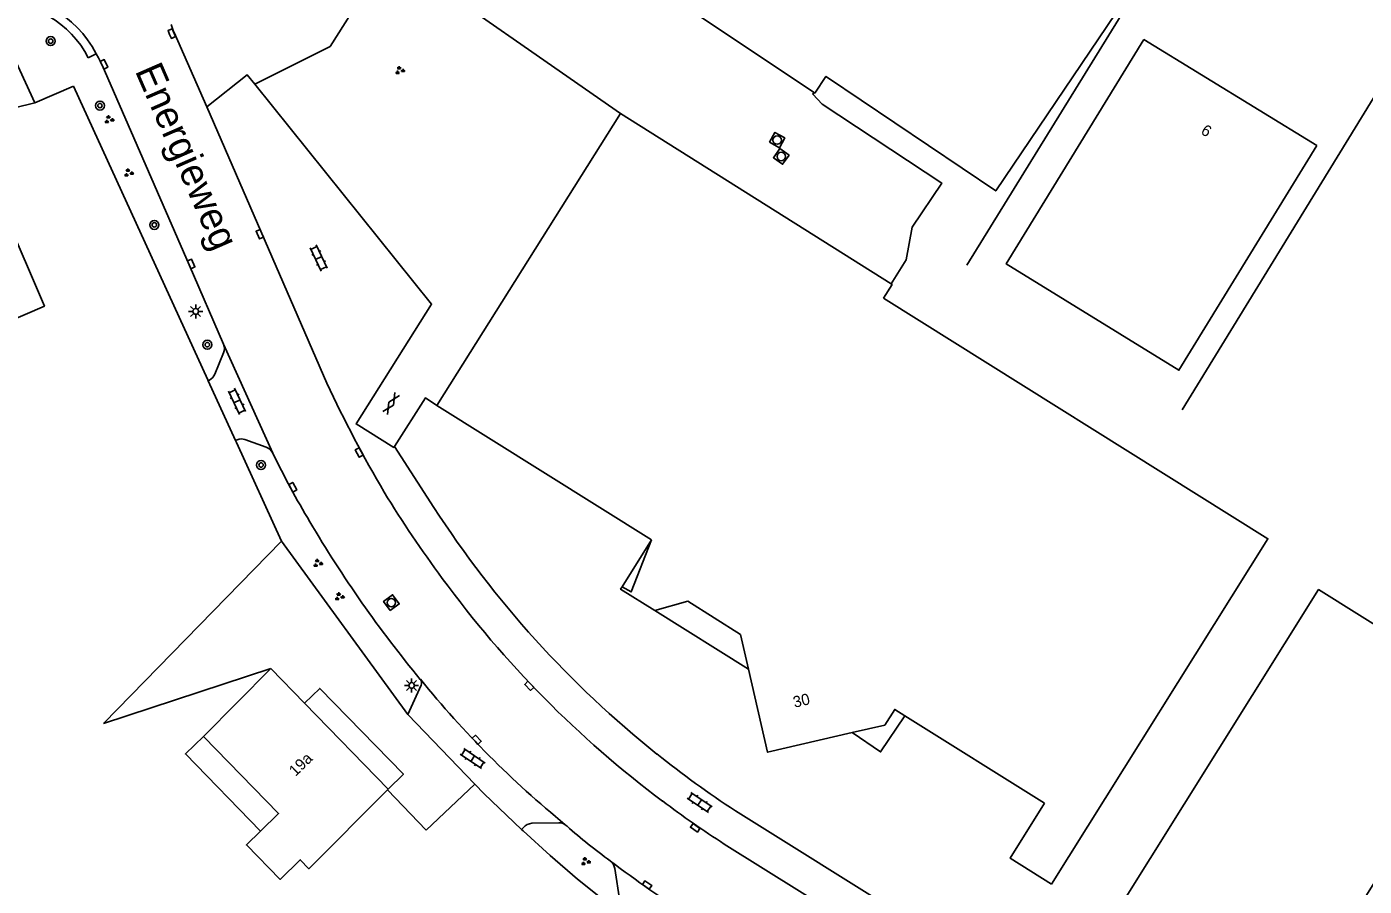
# Model space of a CAD drawing. Extents: x 136000 to 141014, y 402000 to 403500.
# Drawn here: x 139577.5 to 139696.6, y 402099.2 to 402175.7 of the extents above; entities that cross this region are included whole.
import ezdxf

# ---------------------------------------------------------------- set-up
doc = ezdxf.new("R2010")
doc.units = 0
for name, color, linetype in [('gg-afsc-erfafscheiding', 7, 'Continuous'), ('gg-afsc-hekwerk', 7, 'Continuous'), ('gg-anno-huisnummerreeks BGT', 7, 'Continuous'), ('gg-anno-openbare ruimte label', 7, 'Continuous'), ('gg-bbg-gedigitaliseerde bebouwing', 7, 'Continuous'), ('gg-bbg-hoofdgebouw', 7, 'Continuous'), ('gg-bbg-luifel en loopbrug', 7, 'Continuous'), ('gg-bbg-onder overbouw', 7, 'Continuous'), ('gg-bbg-pand overbouw', 7, 'Continuous'), ('gg-knt-verharding', 7, 'Continuous'), ('gt-grn-groengrens', 7, 'Continuous'), ('gt-grn-vlakafsluiter', 7, 'Continuous'), ('gt-symb-boom', 7, 'Continuous'), ('gt-symb-gesloten verharding', 7, 'Continuous'), ('gt-symb-groenvak', 7, 'Continuous'), ('gt-symb-klinker verharding', 7, 'Continuous'), ('gt-symb-kolk', 7, 'Continuous'), ('gt-symb-lichtmast', 7, 'Continuous'), ('gt-symb-rioolschacht', 7, 'Continuous')]:
    doc.layers.add(name, color=color, linetype=linetype)

# ---------------------------------------------------------------- blocks, each defined once
blk = doc.blocks.new('gt0-KOLK')
at = {"layer": 'gt-symb-kolk'}
blk.add_lwpolyline([(0, 0), (0.38, 0), (0.38, 0.4), (-0.37, 0.4), (-0.37, 0), (0, 0)], dxfattribs=at)
blk = doc.blocks.new('gt0-BOOM')
at = {"layer": 'gt-symb-boom'}
for radius in [0.4, 0.2]:
    blk.add_circle((0, 0), radius, dxfattribs=at)
blk = doc.blocks.new('gt0-GRVAK')
at = {"layer": 'gt-symb-groenvak'}
for p, q in [((-0.11, 0.19), (-0.23, 0.24)), ((-0.18, 0.15), (0.09, 0.15)), ((-0.09, 0.21), (-0.16, 0.32)), ((-0.05, 0.21), (-0.05, 0.39)), ((0, 0.21), (0.06, 0.32)), ((0.02, 0.19), (0.13, 0.24)), ((0.26, -0.05), (0.2, 0.06)), ((0.31, -0.05), (0.31, 0.13)), ((0.35, -0.05), (0.41, 0.06)), ((-0.24, -0.23), (-0.36, -0.18)), ((-0.32, -0.26), (-0.05, -0.26)), ((-0.23, -0.21), (-0.29, -0.1)), ((-0.18, -0.2), (-0.18, -0.02)), ((-0.14, -0.21), (-0.07, -0.1)), ((-0.12, -0.23), (0, -0.18)), ((0.24, -0.07), (0.12, -0.02)), ((0.17, -0.11), (0.44, -0.11)), ((0.37, -0.07), (0.49, -0.02))]:
    blk.add_line(p, q, dxfattribs=at)
blk = doc.blocks.new('gt0-RS')
at = {"layer": 'gt-symb-rioolschacht'}
blk.add_lwpolyline([(-0.5, -0.5), (0.5, -0.5), (0.5, 0.5), (-0.5, 0.5)], close=True, dxfattribs=at)
blk.add_circle((0, 0), 0.375, dxfattribs=at)
blk = doc.blocks.new('gt0-LMAST')
at = {"layer": 'gt-symb-lichtmast'}
for p, q in [((-0.18, 0.17), (-0.45, 0.44)), ((0, 0.25), (0, 0.62)), ((0.17, 0.17), (0.44, 0.44)), ((-0.25, 0), (-0.63, 0)), ((-0.18, -0.18), (-0.45, -0.45)), ((0, -0.25), (0, -0.63)), ((0.44, -0.45), (0.17, -0.18)), ((0.25, 0), (0.62, 0))]:
    blk.add_line(p, q, dxfattribs=at)
blk.add_circle((0, 0), 0.25, dxfattribs=at)
blk = doc.blocks.new('gt0-GESVH1')
at = {"layer": 'gt-symb-gesloten verharding'}
for p, q in [((-0.99, -0.26), (0.01, 0.24)), ((0.01, -0.26), (-0.99, 0.24)), ((0.01, 0.24), (1.01, -0.26)), ((1.01, 0.24), (0.01, -0.26))]:
    blk.add_line(p, q, dxfattribs=at)
blk = doc.blocks.new('gt0-KL1')
at = {"layer": 'gt-symb-klinker verharding'}
for p, q in [((-1.15, 0.3), (1.15, 0.3)), ((-1, -0.3), (-1, 0.3)), ((-0.5, 0.3), (-0.5, 0.45)), ((0, -0.3), (0, 0.3)), ((0.5, 0.3), (0.5, 0.45)), ((1, -0.3), (1, 0.3)), ((-1.15, -0.3), (1.15, -0.3)), ((-0.5, -0.45), (-0.5, -0.3)), ((0.5, -0.45), (0.5, -0.3))]:
    blk.add_line(p, q, dxfattribs=at)

msp = doc.modelspace()

# ---------------------------------------------------------------- linework, layer by layer
at = {"layer": 'gg-afsc-erfafscheiding'}
for p, q in [((139617.38, 402108.34), (139613.05, 402104.24)), ((139621.55, 402104.3), (139621.68, 402104.17))]:
    msp.add_line(p, q, dxfattribs=at)
at = {"layer": 'gg-afsc-hekwerk'}
for p, q in [((139661.19, 402154.53), (139678.35, 402182.33)), ((139581.66, 402170.46), (139578.2, 402168.99)), ((139581.66, 402170.46), (139578.2, 402168.99)), ((139593.61, 402144.31), (139581.66, 402170.46)), ((139593.61, 402144.31), (139581.66, 402170.46)), ((139697.93, 402170.28), (139680.38, 402141.64)), ((139593.64, 402144.23), (139593.61, 402144.31)), ((139593.64, 402144.23), (139593.61, 402144.31)), ((139596.07, 402138.92), (139593.64, 402144.23)), ((139596.07, 402138.92), (139593.64, 402144.23)), ((139596.16, 402138.73), (139596.07, 402138.92)), ((139596.16, 402138.73), (139596.07, 402138.92)), ((139600.17, 402129.95), (139596.16, 402138.73)), ((139600.17, 402129.95), (139596.16, 402138.73)), ((139584.33, 402113.73), (139600.17, 402129.95)), ((139584.33, 402113.73), (139600.17, 402129.95)), ((139613.05, 402104.24), (139609.6, 402107.82)), ((139613.05, 402104.24), (139609.6, 402107.82))]:
    msp.add_line(p, q, dxfattribs=at)
msp.add_lwpolyline([(139654.45, 402152.86), (139655.8, 402155.01), (139656.32, 402157.92), (139658.96, 402161.84), (139648.3, 402168.87), (139647.48, 402169.74), (139647.58, 402169.9)], dxfattribs=at)
msp.add_lwpolyline([(139654.45, 402152.86), (139655.8, 402155.01), (139656.32, 402157.92), (139658.96, 402161.84), (139648.3, 402168.87), (139647.48, 402169.74), (139647.58, 402169.9)], dxfattribs=at)
at = {"layer": 'gg-bbg-gedigitaliseerde bebouwing'}
msp.add_line((139593.22, 402112.58), (139599.22, 402118.64), dxfattribs=at)
for points in [[(139692.35, 402165.18), (139680.08, 402145.18), (139664.7, 402154.64), (139676.97, 402174.61)], [(139668.75, 402099.42), (139688.01, 402130.18), (139653.78, 402151.6)], [(139671.6, 402092.28), (139692.52, 402125.66), (139707.83, 402116.07), (139695.19, 402095.91)], [(139598.31, 402104.16), (139599.91, 402105.71), (139593.22, 402112.58)], [(139609.6, 402107.82), (139602.6, 402100.81), (139601.84, 402101.6), (139600.05, 402099.85), (139597.05, 402102.93), (139598.31, 402104.16)]]:
    msp.add_lwpolyline(points, dxfattribs=at)
at = {"layer": 'gg-bbg-hoofdgebouw'}
for p, q in [((139676.97, 402174.61), (139692.35, 402165.18)), ((139614.01, 402142.05), (139630.37, 402168.03)), ((139630.37, 402168.03), (139654.45, 402152.86)), ((139633.11, 402130.09), (139614.01, 402142.05)), ((139599.22, 402118.64), (139602.23, 402115.55)), ((139602.23, 402115.55), (139609.68, 402107.9)), ((139655.69, 402114.42), (139668.12, 402106.64)), ((139609.68, 402107.9), (139609.6, 402107.82))]:
    msp.add_line(p, q, dxfattribs=at)
for points in [[(139648.78, 402171.24), (139663.77, 402161.13), (139676.75, 402180.37), (139661.75, 402190.47)], [(139624.81, 402185.11), (139647.53, 402169.93), (139647.58, 402169.9)], [(139647.58, 402169.9), (139647.66, 402169.85), (139648.65, 402171.33), (139648.78, 402171.24)], [(139549, 402157.51), (139556.12, 402141.01), (139579.05, 402150.89), (139571.94, 402167.41)], [(139654.45, 402152.86), (139654.54, 402152.8), (139653.78, 402151.6)], [(139633.4, 402123.79), (139630.37, 402125.68), (139630.49, 402125.89)], [(139641.75, 402118.57), (139643.46, 402111.18), (139650.99, 402112.92)], [(139668.75, 402099.42), (139665.05, 402101.75), (139668.12, 402106.64)]]:
    msp.add_lwpolyline(points, dxfattribs=at)
at = {"layer": 'gg-bbg-luifel en loopbrug'}
for points in [[(139602.23, 402115.55), (139603.57, 402116.86), (139611.02, 402109.21), (139609.68, 402107.9)], [(139593.22, 402112.58), (139591.62, 402111.03), (139598.31, 402104.16)]]:
    msp.add_lwpolyline(points, dxfattribs=at)
at = {"layer": 'gg-bbg-onder overbouw'}
msp.add_line((139641.03, 402121.65), (139641.75, 402118.57), dxfattribs=at)
for points in [[(139630.49, 402125.89), (139631.3, 402125.44), (139633.11, 402130.09)], [(139633.4, 402123.79), (139636.36, 402124.61), (139641.03, 402121.65)], [(139650.99, 402112.92), (139653.89, 402113.59), (139654.77, 402114.99), (139655.69, 402114.42)]]:
    msp.add_lwpolyline(points, dxfattribs=at)
at = {"layer": 'gg-bbg-pand overbouw'}
for p, q in [((139633.11, 402130.09), (139630.49, 402125.89)), ((139641.75, 402118.57), (139633.4, 402123.79))]:
    msp.add_line(p, q, dxfattribs=at)
msp.add_lwpolyline([(139650.99, 402112.92), (139653.51, 402111.21), (139655.69, 402114.42)], dxfattribs=at)
at = {"layer": 'gg-knt-verharding'}
for p, q in [((139593.51, 402168.62), (139590.6, 402175.24)), ((139583.67, 402173.35), (139582.96, 402172.97)), ((139604.21, 402144.01), (139593.51, 402168.62)), ((139599.39, 402137.8), (139595, 402147.49)), ((139595, 402146.72), (139594.24, 402144.82)), ((139593.76, 402144.29), (139593.64, 402144.23)), ((139596.07, 402138.92), (139596.22, 402138.99)), ((139598.79, 402138.34), (139596.91, 402139.01)), ((139610.24, 402138.4), (139613.74, 402132.96)), ((139611.43, 402114.54), (139612.6, 402117.14)), ((139640.59, 402105.97), (139670.9, 402087.04)), ((139624.86, 402104.89), (139622.46, 402104.85)), ((139625.44, 402104.72), (139625.6, 402104.59)), ((139621.7, 402104.46), (139621.55, 402104.3)), ((139629.44, 402101.52), (139629.47, 402101.49)), ((139630.3, 402097.91), (139629.84, 402100.83))]:
    msp.add_line(p, q, dxfattribs=at)
for points in [[(139583.67, 402173.35), (139583.86, 402172.97), (139584.19, 402172.32), (139591.94, 402154.56), (139595, 402147.49)], [(139593.51, 402168.62), (139597.11, 402171.47), (139597.79, 402170.63)], [(139597.79, 402170.63), (139613.53, 402151.06), (139606.81, 402140.4), (139610.18, 402138.31), (139610.24, 402138.4)], [(139610.24, 402138.4), (139612.98, 402142.71), (139614.01, 402142.05)], [(139671.67, 402082.93), (139653.25, 402094.47), (139639.6, 402103)]]:
    msp.add_lwpolyline(points, dxfattribs=at)
for centre, radius, start, end in [((139574.84, 402168.68), 9.99, 27.8548, 92.978), ((139575.09, 402169.02), 8.81, 26.6485, 93.7814), ((139600.07, 402179.11), 10.23, 197.9913, 202.2578), ((139594.12, 402147.11), 0.961, 336.451, 23.2487), ((139593.16, 402145.31), 1.18, 300.7419, 335.8444), ((139706.31, 402191.6), 112.64, 204.9904, 210.5603), ((139596.59, 402138.01), 1.05, 71.9734, 110.825), ((139598.44, 402137.35), 1.05, 25.3987, 70.1892), ((139668.36, 402171.32), 76.69, 205.9212, 211.1168), ((139698.17, 402188.67), 104.16, 211.4487, 216.5425), ((139691.01, 402182.95), 92.03, 212.9025, 231.4083), ((139694.28, 402185.42), 106.18, 210.4011, 219.6547), ((139690.3, 402182.04), 93.89, 216.1525, 233.2254), ((139612.12, 402117.34), 0.522, 336.8657, 37.7072), ((139682.21, 402174.23), 89.74, 219.07, 230.7571), ((139686.82, 402177.25), 84.96, 231.2192, 237.033), ((139692.82, 402185.24), 97.96, 233.1648, 237.0931), ((139622.49, 402103.86), 0.989, 91.7496, 142.7647), ((139624.88, 402103.88), 1.01, 56.7774, 91.1473), ((139664.34, 402149), 58.94, 228.9002, 233.6819), ((139694.68, 402187.7), 108.1, 232.8953, 237.4921), ((139628.85, 402100.7), 1, 7.0633, 51.8318)]:
    msp.add_arc(centre, radius, start, end, dxfattribs=at)
at = {"layer": 'gt-grn-groengrens'}
for p, q in [((139578.2, 402168.99), (139574.86, 402176.21)), ((139600.17, 402129.95), (139611.43, 402114.54)), ((139584.33, 402113.73), (139599.22, 402118.64))]:
    msp.add_line(p, q, dxfattribs=at)
for points in [[(139630.37, 402168.03), (139609.79, 402182.36), (139604.5, 402173.98), (139597.79, 402170.63)], [(139630.06, 402097.06), (139626.54, 402099.89), (139624.08, 402102), (139621.68, 402104.17)]]:
    msp.add_lwpolyline(points, dxfattribs=at)
at = {"layer": 'gt-grn-vlakafsluiter'}
for p, q in [((139571.94, 402167.41), (139578.2, 402168.99)), ((139617.38, 402108.34), (139611.43, 402114.54))]:
    msp.add_line(p, q, dxfattribs=at)
msp.add_lwpolyline([(139617.38, 402108.34), (139618.23, 402107.48), (139621.55, 402104.3)], dxfattribs=at)

# ---------------------------------------------------------------- block references
at = {"layer": 'gt-symb-boom'}
for p in [(139579.62, 402174.47), (139584, 402168.73), (139588.84, 402158.11), (139593.56, 402147.45), (139598.35, 402136.74)]:
    msp.add_blockref('gt0-BOOM', p, dxfattribs=at)
at = {"layer": 'gt-symb-gesloten verharding', "rotation": 57.1683510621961}
msp.add_blockref('gt0-GESVH1', (139609.92, 402142.21), dxfattribs=at)
at = {"layer": 'gt-symb-groenvak'}
for p in [(139610.69, 402171.86), (139584.8, 402167.48), (139586.54, 402162.74), (139603.39, 402127.99), (139605.31, 402125.02), (139627.23, 402101.45)]:
    msp.add_blockref('gt0-GRVAK', p, dxfattribs=at)
at = {"layer": 'gt-symb-klinker verharding'}
for p, rotation in [((139603.48, 402155.16), -64.58839927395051), ((139596.21, 402142.4), -64.5883992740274), ((139617.19, 402110.61), -34.11906284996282), ((139637.41, 402106.7), -34.11906285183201)]:
    msp.add_blockref('gt0-KL1', p, dxfattribs=dict(at, rotation=rotation))
at = {"layer": 'gt-symb-kolk'}
for p, rotation in [((139590.21, 402175.06), -66.5379997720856), ((139584.19, 402172.32), -63.25557979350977), ((139598.43, 402157.36), 113.95085531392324), ((139591.94, 402154.56), -66.43292878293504), ((139607.27, 402137.94), 118.43662869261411), ((139600.99, 402134.67), -61.43528180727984), ((139622.38, 402117.22), 133.66212521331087), ((139617.4, 402112.15), -46.2154282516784), ((139636.89, 402104.29), -34.6915288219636), ((139632.61, 402099.2), -35.024873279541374)]:
    msp.add_blockref('gt0-KOLK', p, dxfattribs=dict(at, rotation=rotation))
at = {"layer": 'gt-symb-lichtmast'}
for p in [(139592.53, 402150.41), (139611.76, 402117.12)]:
    msp.add_blockref('gt0-LMAST', p, dxfattribs=at)
at = {"layer": 'gt-symb-rioolschacht'}
for p, rotation in [((139644.31, 402165.66), -28.615031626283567), ((139644.67, 402164.2), 144.60889248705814), ((139609.95, 402124.49), 35.51769786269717)]:
    msp.add_blockref('gt0-RS', p, dxfattribs=dict(at, rotation=rotation))

# ---------------------------------------------------------------- texts
at = {"layer": 'gg-anno-huisnummerreeks BGT'}
for s, rotation, p in [('6', 328.5, (139681.96, 402166.27)), ('30', 13.1, (139645.85, 402115.13)), ('19a', 44.3, (139601.42, 402108.97))]:
    msp.add_text(s, height=1, rotation=rotation, dxfattribs=at).set_placement(p)
at = {"layer": 'gg-anno-openbare ruimte label'}
msp.add_text('Energieweg', height=2.5, rotation=293.6, dxfattribs=at).set_placement((139587.09, 402171.83))

doc.saveas('drawing.dxf')
